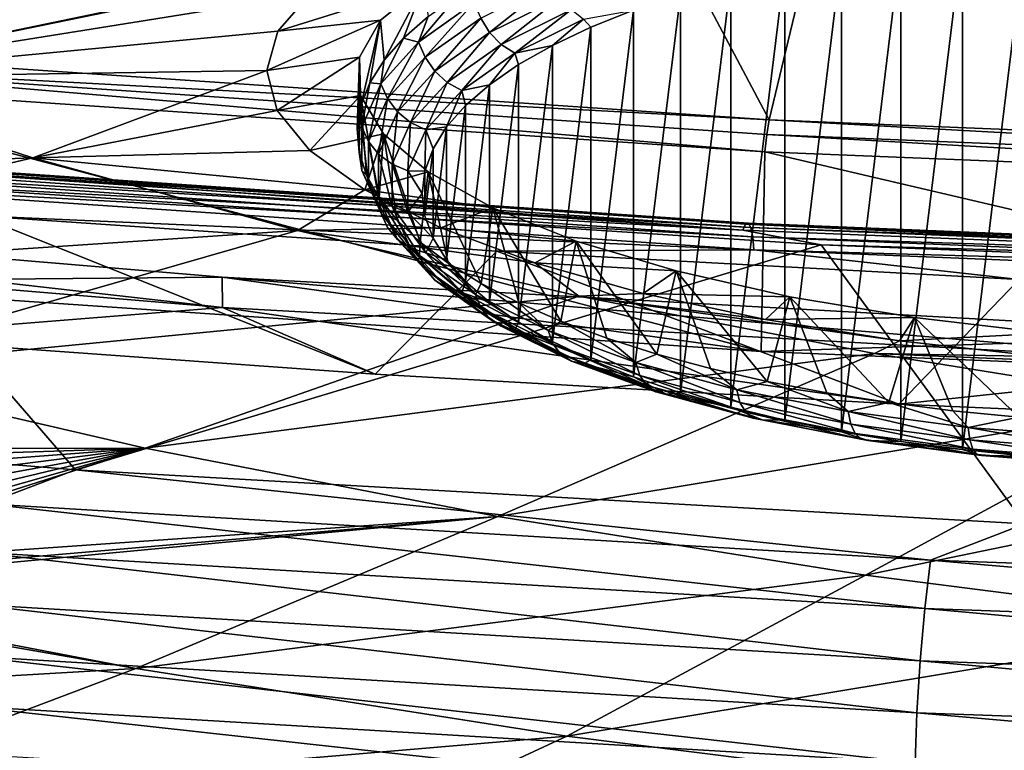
# Model space of a CAD drawing. Header units: metres. Extents: x -90 to 304, y -90 to 74.
# Tile 249 of 570: x 226.94 to 231.49, y -10.89 to -7.51. Entities that reach past the tile are written whole.
import ezdxf

# ---------------------------------------------------------------- set-up
doc = ezdxf.new("R2010")
doc.units = ezdxf.units.M
doc.layers.add('solid_21662050_350', color=7, linetype='CONTINUOUS')

msp = doc.modelspace()

# ---------------------------------------------------------------- linework, layer by layer
at = {"layer": 'solid_21662050_350'}
for points in [[(227.527725, -2.542566, 232.130188), (223.490128, -2.1569, 231.05896), (225.683792, -7.65019, 237.727646)], [(227.527725, -2.542566, 232.130188), (225.683792, -7.65019, 237.727646), (230.405441, -7.971935, 238.621323)], [(231.642197, -2.819752, 232.900101), (227.527725, -2.542566, 232.130188), (230.405441, -7.971935, 238.621323)], [(231.642197, -2.819752, 232.900101), (230.405441, -7.971935, 238.621323), (235.187561, -8.165796, 239.15979)], [(231.299301, -9.497547, 191.928726), (231.299301, -7.126544, 185.343002), (231.592422, -7.097006, 185.260956)], [(231.592407, -9.527085, 192.010773), (231.299301, -9.497547, 191.928726), (231.592422, -7.097006, 185.260956)], [(231.014343, -9.459904, 191.824158), (231.014343, -7.164187, 185.447571), (231.299301, -7.126544, 185.343002)], [(231.299301, -9.497547, 191.928726), (231.014343, -9.459904, 191.824158), (231.299301, -7.126544, 185.343002)], [(230.739548, -9.414418, 191.697815), (230.739548, -7.209673, 185.573914), (231.014343, -7.164187, 185.447571)], [(231.014343, -9.459904, 191.824158), (230.739548, -9.414418, 191.697815), (231.014343, -7.164187, 185.447571)], [(225.859116, -7.776978, 189.524017), (224.809875, -7.377728, 188.415054), (228.54248, -7.218894, 186.964661)], [(225.859116, -7.776978, 189.524017), (228.54248, -7.218894, 186.964661), (228.5271, -7.226957, 186.994965)], [(225.859116, -7.776978, 189.524017), (228.5271, -7.226957, 186.994965), (228.282852, -7.387963, 187.591461)], [(230.476761, -9.361397, 191.550552), (230.476776, -7.262694, 185.721176), (230.739548, -7.209673, 185.573914)], [(230.739548, -9.414418, 191.697815), (230.476761, -9.361397, 191.550552), (230.739548, -7.209673, 185.573914)], [(230.227844, -9.301211, 191.383377), (230.227844, -7.322879, 185.888351), (230.476776, -7.262694, 185.721176)], [(230.476761, -9.361397, 191.550552), (230.227844, -9.301211, 191.383377), (230.476776, -7.262694, 185.721176)], [(229.994415, -9.23426, 191.197418), (229.994415, -7.389831, 186.07431), (230.227844, -7.322879, 185.888351)], [(230.227844, -9.301211, 191.383377), (229.994415, -9.23426, 191.197418), (230.227844, -7.322879, 185.888351)], [(228.805634, -7.349652, 187.352478), (228.132889, -7.561609, 188.219009), (228.282852, -7.387963, 187.591461)], [(228.60817, -7.51071, 187.942383), (228.132889, -7.561609, 188.219009), (228.805634, -7.349652, 187.352478)], [(228.60817, -7.51071, 187.942383), (228.805634, -7.349652, 187.352478), (228.623779, -7.695326, 187.808502)], [(228.805634, -7.349652, 187.352478), (228.713959, -7.592569, 187.523087), (228.623779, -7.695326, 187.808502)], [(228.805634, -7.349652, 187.352478), (228.82785, -7.492548, 187.24527), (228.713959, -7.592569, 187.523087)], [(229.112091, -7.566902, 186.825211), (229.07074, -7.500316, 186.823822), (229.404129, -7.334676, 186.363739)], [(229.441452, -7.40326, 186.370682), (229.112091, -7.566902, 186.825211), (229.404129, -7.334676, 186.363739)], [(225.859116, -7.776978, 189.524017), (228.282852, -7.387963, 187.591461), (228.132889, -7.561609, 188.219009)], [(228.782623, -7.612025, 187.3479), (228.82785, -7.492548, 187.24527), (228.964737, -7.395891, 186.976791)], [(229.039734, -7.430041, 186.842422), (228.782623, -7.612025, 187.3479), (228.964737, -7.395891, 186.976791)], [(229.165985, -7.622304, 186.838333), (229.112091, -7.566902, 186.825211), (229.441452, -7.40326, 186.370682)], [(229.490112, -7.461265, 186.391037), (229.165985, -7.622304, 186.838333), (229.441452, -7.40326, 186.370682)], [(229.778107, -9.16101, 190.993958), (229.778107, -7.463081, 186.277771), (229.994415, -7.389831, 186.07431)], [(229.994415, -9.23426, 191.197418), (229.778107, -9.16101, 190.993958), (229.994415, -7.389831, 186.07431)], [(228.81395, -7.680937, 187.325516), (228.782623, -7.612025, 187.3479), (229.039734, -7.430041, 186.842422)], [(229.07074, -7.500316, 186.823822), (228.81395, -7.680937, 187.325516), (229.039734, -7.430041, 186.842422)], [(229.228729, -7.66274, 186.862289), (229.165985, -7.622304, 186.838333), (229.490112, -7.461265, 186.391037)], [(229.546753, -7.504731, 186.423401), (229.228729, -7.66274, 186.862289), (229.490112, -7.461265, 186.391037)], [(229.546753, -7.504731, 186.423401), (229.778107, -7.463081, 186.277771), (229.580429, -7.542129, 186.49733)], [(229.580429, -9.081962, 190.774384), (229.580429, -7.542129, 186.49733), (229.778107, -7.463081, 186.277771)], [(229.778107, -9.16101, 190.993958), (229.580429, -9.081962, 190.774384), (229.778107, -7.463081, 186.277771)], [(228.60817, -7.51071, 187.942383), (228.08168, -7.743523, 188.861801), (228.132889, -7.561609, 188.219009)], [(228.51059, -7.68186, 188.553665), (228.08168, -7.743523, 188.861801), (228.60817, -7.51071, 187.942383)], [(228.51059, -7.68186, 188.553665), (228.60817, -7.51071, 187.942383), (228.516602, -7.906465, 188.394958)], [(228.60817, -7.51071, 187.942383), (228.557846, -7.800177, 188.099731), (228.516602, -7.906465, 188.394958)], [(228.60817, -7.51071, 187.942383), (228.623779, -7.695326, 187.808502), (228.557846, -7.800177, 188.099731)], [(228.782623, -7.612025, 187.3479), (228.713959, -7.592569, 187.523087), (228.82785, -7.492548, 187.24527)], [(228.858398, -7.745346, 187.320862), (228.81395, -7.680937, 187.325516), (229.07074, -7.500316, 186.823822)], [(229.112091, -7.566902, 186.825211), (228.858398, -7.745346, 187.320862), (229.07074, -7.500316, 186.823822)], [(229.546753, -7.504731, 186.423401), (229.402664, -7.626447, 186.731537), (229.228729, -7.66274, 186.862289)], [(229.546753, -7.504731, 186.423401), (229.580429, -7.542129, 186.49733), (229.402664, -7.626447, 186.731537)], [(229.402664, -8.997644, 190.540192), (229.402664, -7.626447, 186.731537), (229.580429, -7.542129, 186.49733)], [(229.580429, -9.081962, 190.774384), (229.402664, -8.997644, 190.540192), (229.580429, -7.542129, 186.49733)], [(225.859116, -7.776978, 189.524017), (228.132889, -7.561609, 188.219009), (228.08168, -7.743523, 188.861801)], [(228.608353, -7.804946, 187.883759), (228.623779, -7.695326, 187.808502), (228.713959, -7.592569, 187.523087)], [(228.782623, -7.612025, 187.3479), (228.608353, -7.804946, 187.883759), (228.713959, -7.592569, 187.523087)], [(228.916321, -7.79791, 187.326096), (228.858398, -7.745346, 187.320862), (229.112091, -7.566902, 186.825211)], [(229.165985, -7.622304, 186.838333), (228.916321, -7.79791, 187.326096), (229.112091, -7.566902, 186.825211)], [(228.639511, -7.872505, 187.857605), (228.608353, -7.804946, 187.883759), (228.782623, -7.612025, 187.3479)], [(228.81395, -7.680937, 187.325516), (228.639511, -7.872505, 187.857605), (228.782623, -7.612025, 187.3479)], [(228.983765, -7.83504, 187.340866), (228.916321, -7.79791, 187.326096), (229.165985, -7.622304, 186.838333)], [(229.228729, -7.66274, 186.862289), (228.983765, -7.83504, 187.340866), (229.165985, -7.622304, 186.838333)], [(229.228729, -7.66274, 186.862289), (229.402664, -7.626447, 186.731537), (229.246094, -7.715437, 186.978714)], [(229.246094, -8.908654, 190.292999), (229.246094, -7.715437, 186.978714), (229.402664, -7.626447, 186.731537)], [(229.402664, -8.997644, 190.540192), (229.246094, -8.908654, 190.292999), (229.402664, -7.626447, 186.731537)], [(230.405441, -7.971935, 238.621323), (225.683792, -7.65019, 237.727646), (225.666946, -7.716995, 237.779587)], [(228.51059, -7.68186, 188.553665), (228.129944, -7.927617, 189.498474), (228.08168, -7.743523, 188.861801)], [(228.515289, -7.858668, 189.170486), (228.129944, -7.927617, 189.498474), (228.51059, -7.68186, 188.553665)], [(228.51059, -7.68186, 188.553665), (228.516602, -7.906465, 188.394958), (228.50029, -8.013525, 188.692337)], [(228.51059, -7.68186, 188.553665), (228.50029, -8.013525, 188.692337), (228.509018, -8.120687, 188.98999)], [(228.515289, -7.858668, 189.170486), (228.51059, -7.68186, 188.553665), (228.509018, -8.120687, 188.98999)], [(228.686066, -7.934604, 187.846542), (228.639511, -7.872505, 187.857605), (228.81395, -7.680937, 187.325516)], [(228.858398, -7.745346, 187.320862), (228.686066, -7.934604, 187.846542), (228.81395, -7.680937, 187.325516)], [(229.228729, -7.66274, 186.862289), (229.11174, -7.808514, 187.237244), (228.983765, -7.83504, 187.340866)], [(229.228729, -7.66274, 186.862289), (229.246094, -7.715437, 186.978714), (229.11174, -7.808514, 187.237244)], [(225.653336, -7.796426, 237.81041), (230.38501, -8.118843, 238.705963), (225.666946, -7.716995, 237.779587)], [(230.38501, -8.118843, 238.705963), (230.394165, -8.039106, 238.674286), (225.666946, -7.716995, 237.779587)], [(230.405441, -7.971935, 238.621323), (225.666946, -7.716995, 237.779587), (230.394165, -8.039106, 238.674286)], [(228.608353, -7.804946, 187.883759), (228.557846, -7.800177, 188.099731), (228.623779, -7.695326, 187.808502)], [(229.11174, -8.815577, 190.03447), (229.11174, -7.808514, 187.237244), (229.246094, -7.715437, 186.978714)], [(229.246094, -8.908654, 190.292999), (229.11174, -8.815577, 190.03447), (229.246094, -7.715437, 186.978714)], [(226.999557, -8.146423, 190.550186), (223.144974, -8.292598, 192.22879), (225.859116, -7.776978, 189.524017)], [(226.999557, -8.146423, 190.550186), (225.859116, -7.776978, 189.524017), (228.08168, -7.743523, 188.861801)], [(226.999557, -8.146423, 190.550186), (228.08168, -7.743523, 188.861801), (228.129944, -7.927617, 189.498474)], [(228.746719, -7.984157, 187.84343), (228.686066, -7.934604, 187.846542), (228.858398, -7.745346, 187.320862)], [(228.916321, -7.79791, 187.326096), (228.746719, -7.984157, 187.84343), (228.858398, -7.745346, 187.320862)], [(225.627609, -8.720083, 237.471222), (230.367599, -9.043673, 238.370026), (225.653336, -7.796426, 237.81041)], [(230.367599, -9.043673, 238.370026), (230.38501, -8.118843, 238.705963), (225.653336, -7.796426, 237.81041)], [(228.520798, -8.004506, 188.438065), (228.516602, -7.906465, 188.394958), (228.557846, -7.800177, 188.099731)], [(228.608353, -7.804946, 187.883759), (228.520798, -8.004506, 188.438065), (228.557846, -7.800177, 188.099731)], [(228.5513, -8.070741, 188.408234), (228.520798, -8.004506, 188.438065), (228.608353, -7.804946, 187.883759)], [(228.639511, -7.872505, 187.857605), (228.5513, -8.070741, 188.408234), (228.608353, -7.804946, 187.883759)], [(228.817368, -8.017782, 187.84845), (228.746719, -7.984157, 187.84343), (228.916321, -7.79791, 187.326096)], [(228.983765, -7.83504, 187.340866), (228.817368, -8.017782, 187.84845), (228.916321, -7.79791, 187.326096)], [(228.983765, -7.83504, 187.340866), (229.11174, -7.808514, 187.237244), (229.000534, -7.90503, 187.505341)], [(229.000534, -8.71906, 189.766388), (229.000534, -7.90503, 187.505341), (229.11174, -7.808514, 187.237244)], [(229.11174, -8.815577, 190.03447), (229.000534, -8.71906, 189.766388), (229.11174, -7.808514, 187.237244)], [(228.515289, -7.858668, 189.170486), (228.281342, -8.112924, 190.124802), (228.129944, -7.927617, 189.498474)], [(228.622009, -8.036592, 189.777039), (228.281342, -8.112924, 190.124802), (228.515289, -7.858668, 189.170486)], [(228.515289, -7.858668, 189.170486), (228.509018, -8.120687, 188.98999), (228.542725, -8.22728, 189.286057)], [(228.515289, -7.858668, 189.170486), (228.542725, -8.22728, 189.286057), (228.601196, -8.332636, 189.57869)], [(228.622009, -8.036592, 189.777039), (228.515289, -7.858668, 189.170486), (228.601196, -8.332636, 189.57869)], [(228.598923, -8.130448, 188.390533), (228.5513, -8.070741, 188.408234), (228.639511, -7.872505, 187.857605)], [(228.686066, -7.934604, 187.846542), (228.598923, -8.130448, 188.390533), (228.639511, -7.872505, 187.857605)], [(228.983765, -7.83504, 187.340866), (228.913254, -8.00432, 187.781128), (228.817368, -8.017782, 187.84845)], [(228.983765, -7.83504, 187.340866), (229.000534, -7.90503, 187.505341), (228.913254, -8.00432, 187.781128)], [(228.520798, -8.004506, 188.438065), (228.50029, -8.013525, 188.692337), (228.516602, -7.906465, 188.394958)], [(228.913254, -8.61977, 189.490601), (228.913254, -8.00432, 187.781128), (229.000534, -7.90503, 187.505341)], [(229.000534, -8.71906, 189.766388), (228.913254, -8.61977, 189.490601), (229.000534, -7.90503, 187.505341)], [(226.999557, -8.146423, 190.550186), (228.129944, -7.927617, 189.498474), (228.281342, -8.112924, 190.124802)], [(228.660965, -8.176888, 188.378754), (228.598923, -8.130448, 188.390533), (228.686066, -7.934604, 187.846542)], [(228.746719, -7.984157, 187.84343), (228.660965, -8.176888, 188.378754), (228.686066, -7.934604, 187.846542)], [(228.520798, -8.004506, 188.438065), (228.521927, -8.206257, 188.998444), (228.50029, -8.013525, 188.692337)], [(228.521927, -8.206257, 188.998444), (228.509018, -8.120687, 188.98999), (228.50029, -8.013525, 188.692337)], [(228.5513, -8.271215, 188.965073), (228.521927, -8.206257, 188.998444), (228.520798, -8.004506, 188.438065)], [(228.5513, -8.070741, 188.408234), (228.5513, -8.271215, 188.965073), (228.520798, -8.004506, 188.438065)], [(228.733215, -8.206885, 188.373703), (228.660965, -8.176888, 188.378754), (228.746719, -7.984157, 187.84343)], [(228.817368, -8.017782, 187.84845), (228.733215, -8.206885, 188.373703), (228.746719, -7.984157, 187.84343)], [(228.817368, -8.017782, 187.84845), (228.913254, -8.00432, 187.781128), (228.850479, -8.105725, 188.06279)], [(228.850479, -8.518365, 189.208939), (228.850479, -8.105725, 188.06279), (228.913254, -8.00432, 187.781128)], [(228.913254, -8.61977, 189.490601), (228.850479, -8.518365, 189.208939), (228.913254, -8.00432, 187.781128)], [(230.405441, -7.971935, 238.621323), (230.394165, -8.039106, 238.674286), (235.1819, -8.23319, 239.213379)], [(235.187561, -8.165796, 239.15979), (230.405441, -7.971935, 238.621323), (235.1819, -8.23319, 239.213379)], [(228.622009, -8.036592, 189.777039), (228.534958, -8.295908, 190.728683), (228.281342, -8.112924, 190.124802)], [(228.82785, -8.211086, 190.357819), (228.534958, -8.295908, 190.728683), (228.622009, -8.036592, 189.777039)], [(228.622009, -8.036592, 189.777039), (228.601196, -8.332636, 189.57869), (228.684082, -8.436096, 189.866074)], [(228.622009, -8.036592, 189.777039), (228.684082, -8.436096, 189.866074), (228.790863, -8.537014, 190.146378)], [(228.82785, -8.211086, 190.357819), (228.622009, -8.036592, 189.777039), (228.790863, -8.537014, 190.146378)], [(228.817368, -8.017782, 187.84845), (228.812637, -8.208527, 188.348328), (228.733215, -8.206885, 188.373703)], [(228.817368, -8.017782, 187.84845), (228.850479, -8.105725, 188.06279), (228.812637, -8.208527, 188.348328)], [(230.38501, -8.118843, 238.705963), (235.177307, -8.313111, 239.24556), (230.394165, -8.039106, 238.674286)], [(235.177307, -8.313111, 239.24556), (235.1819, -8.23319, 239.213379), (230.394165, -8.039106, 238.674286)], [(228.598923, -8.328506, 188.940659), (228.5513, -8.271215, 188.965073), (228.5513, -8.070741, 188.408234)], [(228.598923, -8.130448, 188.390533), (228.598923, -8.328506, 188.940659), (228.5513, -8.070741, 188.408234)], [(226.999557, -8.146423, 190.550186), (224.506927, -8.731226, 193.447113), (223.144974, -8.292598, 192.22879)], [(228.223816, -8.483681, 191.486954), (224.506927, -8.731226, 193.447113), (226.999557, -8.146423, 190.550186)], [(225.520477, -8.128133, 238.153717), (225.500427, -8.155205, 238.231567), (230.282364, -8.481651, 239.138306)], [(225.520477, -8.128133, 238.153717), (230.295807, -8.454128, 239.059204), (225.539673, -8.124568, 238.071167)], [(225.520477, -8.128133, 238.153717), (230.282364, -8.481651, 239.138306), (230.295807, -8.454128, 239.059204)], [(225.539673, -8.124568, 238.071167), (230.30867, -8.450131, 238.975449), (225.556473, -8.144794, 237.990509)], [(230.295807, -8.454128, 239.059204), (230.30867, -8.450131, 238.975449), (225.539673, -8.124568, 238.071167)], [(225.556473, -8.144794, 237.990509), (230.319931, -8.469979, 238.893738), (225.569519, -8.187196, 237.918198)], [(230.30867, -8.450131, 238.975449), (230.319931, -8.469979, 238.893738), (225.556473, -8.144794, 237.990509)], [(226.999557, -8.146423, 190.550186), (228.281342, -8.112924, 190.124802), (228.534958, -8.295908, 190.728683)], [(228.223816, -8.483681, 191.486954), (226.999557, -8.146423, 190.550186), (228.534958, -8.295908, 190.728683)], [(228.521927, -8.206257, 188.998444), (228.542725, -8.22728, 189.286057), (228.509018, -8.120687, 188.98999)], [(228.660965, -8.371794, 188.92012), (228.598923, -8.328506, 188.940659), (228.598923, -8.130448, 188.390533)], [(228.660965, -8.176888, 188.378754), (228.660965, -8.371794, 188.92012), (228.598923, -8.130448, 188.390533)], [(228.812637, -8.415564, 188.923401), (228.812637, -8.208527, 188.348328), (228.850479, -8.105725, 188.06279)], [(228.850479, -8.518365, 189.208939), (228.812637, -8.415564, 188.923401), (228.850479, -8.105725, 188.06279)], [(230.367599, -9.043673, 238.370026), (235.168488, -9.238647, 238.911591), (230.38501, -8.118843, 238.705963)], [(235.168488, -9.238647, 238.911591), (235.177307, -8.313111, 239.24556), (230.38501, -8.118843, 238.705963)], [(230.282364, -8.481651, 239.138306), (225.500427, -8.155205, 238.231567), (226.03688, -8.248137, 238.42276)], [(225.569519, -8.187196, 237.918198), (230.32869, -8.512087, 238.820618), (225.577805, -8.248382, 237.860031)], [(230.319931, -8.469979, 238.893738), (230.32869, -8.512087, 238.820618), (225.569519, -8.187196, 237.918198)], [(228.733215, -8.398124, 188.904892), (228.660965, -8.371794, 188.92012), (228.660965, -8.176888, 188.378754)], [(228.733215, -8.206885, 188.373703), (228.733215, -8.398124, 188.904892), (228.660965, -8.176888, 188.378754)], [(228.521927, -8.206257, 188.998444), (228.611694, -8.405704, 189.552429), (228.542725, -8.22728, 189.286057)], [(228.639511, -8.46945, 189.515686), (228.611694, -8.405704, 189.552429), (228.521927, -8.206257, 188.998444)], [(228.5513, -8.271215, 188.965073), (228.639511, -8.46945, 189.515686), (228.521927, -8.206257, 188.998444)], [(229.127365, -8.377701, 190.89801), (228.534958, -8.295908, 190.728683), (228.82785, -8.211086, 190.357819)], [(228.611694, -8.405704, 189.552429), (228.601196, -8.332636, 189.57869), (228.542725, -8.22728, 189.286057)], [(228.733215, -8.206885, 188.373703), (228.812637, -8.208527, 188.348328), (228.800003, -8.312045, 188.635864)], [(228.733215, -8.206885, 188.373703), (228.800003, -8.312045, 188.635864), (228.733215, -8.398124, 188.904892)], [(228.82785, -8.211086, 190.357819), (228.790863, -8.537014, 190.146378), (228.920853, -8.634756, 190.417862)], [(228.812637, -8.415564, 188.923401), (228.800003, -8.312045, 188.635864), (228.812637, -8.208527, 188.348328)], [(228.82785, -8.211086, 190.357819), (228.920853, -8.634756, 190.417862), (229.073242, -8.728711, 190.678833)], [(229.127365, -8.377701, 190.89801), (228.82785, -8.211086, 190.357819), (229.073242, -8.728711, 190.678833)], [(226.03688, -8.248137, 238.42276), (222.875336, -9.236583, 239.005417), (227.197281, -9.590449, 239.995163)], [(225.577805, -8.248382, 237.860031), (230.334229, -8.573086, 238.761932), (226.746292, -8.415345, 238.076111)], [(230.32869, -8.512087, 238.820618), (230.334229, -8.573086, 238.761932), (225.577805, -8.248382, 237.860031)], [(230.645691, -8.550193, 239.261749), (226.03688, -8.248137, 238.42276), (227.197281, -9.590449, 239.995163)], [(230.282364, -8.481651, 239.138306), (226.03688, -8.248137, 238.42276), (230.645691, -8.550193, 239.261749)], [(228.686066, -8.524351, 189.484634), (228.639511, -8.46945, 189.515686), (228.5513, -8.271215, 188.965073)], [(228.598923, -8.328506, 188.940659), (228.686066, -8.524351, 189.484634), (228.5513, -8.271215, 188.965073)], [(223.137985, -8.301021, 236.307236), (223.137924, -8.442146, 236.256409), (227.876038, -8.840264, 237.362228)], [(227.876007, -8.69913, 237.413025), (223.137985, -8.301021, 236.307236), (227.876038, -8.840264, 237.362228)], [(225.627609, -8.720083, 237.471222), (223.137985, -8.301021, 236.307236), (227.876007, -8.69913, 237.413025)], [(228.223816, -8.483681, 191.486954), (228.534958, -8.295908, 190.728683), (228.886292, -8.471693, 191.293839)], [(229.127365, -8.377701, 190.89801), (228.886292, -8.471693, 191.293839), (228.534958, -8.295908, 190.728683)], [(228.746719, -8.564524, 189.45546), (228.686066, -8.524351, 189.484634), (228.598923, -8.328506, 188.940659)], [(228.660965, -8.371794, 188.92012), (228.746719, -8.564524, 189.45546), (228.598923, -8.328506, 188.940659)], [(228.611694, -8.405704, 189.552429), (228.684082, -8.436096, 189.866074), (228.601196, -8.332636, 189.57869)], [(228.733215, -8.398124, 188.904892), (228.800003, -8.312045, 188.635864), (228.812637, -8.415564, 188.923401)], [(228.817368, -8.587227, 189.430145), (228.746719, -8.564524, 189.45546), (228.660965, -8.371794, 188.92012)], [(228.733215, -8.398124, 188.904892), (228.817368, -8.587227, 189.430145), (228.660965, -8.371794, 188.92012)], [(229.512787, -8.532214, 191.383926), (228.886292, -8.471693, 191.293839), (229.127365, -8.377701, 190.89801)], [(229.127365, -8.377701, 190.89801), (229.073242, -8.728711, 190.678833), (229.247086, -8.818291, 190.927658)], [(229.127365, -8.377701, 190.89801), (229.247086, -8.818291, 190.927658), (229.441299, -8.902934, 191.162766)], [(229.512787, -8.532214, 191.383926), (229.127365, -8.377701, 190.89801), (229.441299, -8.902934, 191.162766)], [(226.746292, -8.415345, 238.076111), (228.58284, -9.147505, 238.215622), (226.179245, -8.975315, 237.737335)], [(229.144897, -8.579169, 238.531158), (228.58284, -9.147505, 238.215622), (226.746292, -8.415345, 238.076111)], [(230.334229, -8.573086, 238.761932), (229.144897, -8.579169, 238.531158), (226.746292, -8.415345, 238.076111)], [(228.611694, -8.405704, 189.552429), (228.788116, -8.598401, 190.087662), (228.684082, -8.436096, 189.866074)], [(228.81395, -8.661018, 190.047791), (228.788116, -8.598401, 190.087662), (228.611694, -8.405704, 189.552429)], [(228.639511, -8.46945, 189.515686), (228.81395, -8.661018, 190.047791), (228.611694, -8.405704, 189.552429)], [(228.733215, -8.398124, 188.904892), (228.812637, -8.415564, 188.923401), (228.850479, -8.518365, 189.208939)], [(228.733215, -8.398124, 188.904892), (228.850479, -8.518365, 189.208939), (228.817368, -8.587227, 189.430145)], [(226.179245, -8.975315, 237.737335), (227.876038, -8.840264, 237.362228), (223.137924, -8.442146, 236.256409)], [(228.788116, -8.598401, 190.087662), (228.790863, -8.537014, 190.146378), (228.684082, -8.436096, 189.866074)], [(230.295807, -8.454128, 239.059204), (230.282364, -8.481651, 239.138306), (235.125778, -8.678349, 239.684662)], [(230.295807, -8.454128, 239.059204), (235.132523, -8.650554, 239.604797), (230.30867, -8.450131, 238.975449)], [(230.295807, -8.454128, 239.059204), (235.125778, -8.678349, 239.684662), (235.132523, -8.650554, 239.604797)], [(230.30867, -8.450131, 238.975449), (235.138977, -8.646297, 239.520325), (230.319931, -8.469979, 238.893738)], [(235.132523, -8.650554, 239.604797), (235.138977, -8.646297, 239.520325), (230.30867, -8.450131, 238.975449)], [(228.223816, -8.483681, 191.486954), (225.968018, -9.131575, 194.559128), (224.506927, -8.731226, 193.447113)], [(229.524033, -8.786574, 192.328278), (225.968018, -9.131575, 194.559128), (228.223816, -8.483681, 191.486954)], [(228.223816, -8.483681, 191.486954), (228.886292, -8.471693, 191.293839), (229.320847, -8.632887, 191.796478)], [(229.524033, -8.786574, 192.328278), (228.223816, -8.483681, 191.486954), (229.320847, -8.632887, 191.796478)], [(228.858398, -8.713609, 190.010315), (228.81395, -8.661018, 190.047791), (228.639511, -8.46945, 189.515686)], [(228.686066, -8.524351, 189.484634), (228.858398, -8.713609, 190.010315), (228.639511, -8.46945, 189.515686)], [(229.512787, -8.532214, 191.383926), (229.320847, -8.632887, 191.796478), (228.886292, -8.471693, 191.293839)], [(235.125778, -8.678349, 239.684662), (230.282364, -8.481651, 239.138306), (230.645691, -8.550193, 239.261749)], [(230.319931, -8.469979, 238.893738), (235.144623, -8.665916, 239.437973), (230.32869, -8.512087, 238.820618)], [(235.138977, -8.646297, 239.520325), (235.144623, -8.665916, 239.437973), (230.319931, -8.469979, 238.893738)], [(230.32869, -8.512087, 238.820618), (235.149002, -8.707847, 239.364365), (230.334229, -8.573086, 238.761932)], [(235.144623, -8.665916, 239.437973), (235.149002, -8.707847, 239.364365), (230.32869, -8.512087, 238.820618)], [(230.645691, -8.550193, 239.261749), (227.197281, -9.590449, 239.995163), (231.586792, -9.841504, 240.697449)], [(228.916321, -8.750772, 189.972778), (228.858398, -8.713609, 190.010315), (228.686066, -8.524351, 189.484634)], [(228.746719, -8.564524, 189.45546), (228.916321, -8.750772, 189.972778), (228.686066, -8.524351, 189.484634)], [(228.788116, -8.598401, 190.087662), (229.047272, -8.780054, 190.592224), (228.790863, -8.537014, 190.146378)], [(229.047272, -8.780054, 190.592224), (228.920853, -8.634756, 190.417862), (228.790863, -8.537014, 190.146378)], [(228.817368, -8.587227, 189.430145), (228.850479, -8.518365, 189.208939), (228.913254, -8.61977, 189.490601)], [(229.974243, -8.670739, 191.803314), (229.320847, -8.632887, 191.796478), (229.512787, -8.532214, 191.383926)], [(229.512787, -8.532214, 191.383926), (229.441299, -8.902934, 191.162766), (229.654663, -8.982112, 191.38269)], [(229.512787, -8.532214, 191.383926), (229.654663, -8.982112, 191.38269), (229.885818, -9.055329, 191.586044)], [(229.974243, -8.670739, 191.803314), (229.512787, -8.532214, 191.383926), (229.885818, -9.055329, 191.586044)], [(235.309143, -8.732135, 239.76712), (230.645691, -8.550193, 239.261749), (231.586792, -9.841504, 240.697449)], [(235.125778, -8.678349, 239.684662), (230.645691, -8.550193, 239.261749), (235.309143, -8.732135, 239.76712)], [(229.144897, -8.579169, 238.531158), (231.004837, -9.286765, 238.602432), (228.58284, -9.147505, 238.215622)], [(228.983765, -8.769969, 189.937729), (228.916321, -8.750772, 189.972778), (228.746719, -8.564524, 189.45546)], [(228.817368, -8.587227, 189.430145), (228.983765, -8.769969, 189.937729), (228.746719, -8.564524, 189.45546)], [(229.07074, -8.84164, 190.549484), (229.047272, -8.780054, 190.592224), (228.788116, -8.598401, 190.087662)], [(228.81395, -8.661018, 190.047791), (229.07074, -8.84164, 190.549484), (228.788116, -8.598401, 190.087662)], [(228.817368, -8.587227, 189.430145), (228.913254, -8.61977, 189.490601), (229.000534, -8.71906, 189.766388)], [(228.817368, -8.587227, 189.430145), (229.000534, -8.71906, 189.766388), (228.983765, -8.769969, 189.937729)], [(230.334229, -8.573086, 238.761932), (231.560944, -8.710277, 238.895309), (229.144897, -8.579169, 238.531158)], [(231.560944, -8.710277, 238.895309), (231.004837, -9.286765, 238.602432), (229.144897, -8.579169, 238.531158)], [(230.334229, -8.573086, 238.761932), (235.151794, -8.768734, 239.305359), (231.560944, -8.710277, 238.895309)], [(235.149002, -8.707847, 239.364365), (235.151794, -8.768734, 239.305359), (230.334229, -8.573086, 238.761932)], [(229.047272, -8.780054, 190.592224), (229.073242, -8.728711, 190.678833), (228.920853, -8.634756, 190.417862)], [(229.524033, -8.786574, 192.328278), (229.320847, -8.632887, 191.796478), (229.822617, -8.774338, 192.220642)], [(229.974243, -8.670739, 191.803314), (229.822617, -8.774338, 192.220642), (229.320847, -8.632887, 191.796478)], [(229.112091, -8.892052, 190.505966), (229.07074, -8.84164, 190.549484), (228.81395, -8.661018, 190.047791)], [(228.858398, -8.713609, 190.010315), (229.112091, -8.892052, 190.505966), (228.81395, -8.661018, 190.047791)], [(230.5, -8.789789, 192.14563), (229.822617, -8.774338, 192.220642), (229.974243, -8.670739, 191.803314)], [(229.974243, -8.670739, 191.803314), (229.885818, -9.055329, 191.586044), (230.133362, -9.122126, 191.771591)], [(229.974243, -8.670739, 191.803314), (230.133362, -9.122126, 191.771591), (230.395706, -9.182085, 191.938126)], [(230.5, -8.789789, 192.14563), (229.974243, -8.670739, 191.803314), (230.395706, -9.182085, 191.938126)], [(225.627609, -8.720083, 237.471222), (227.876007, -8.69913, 237.413025), (230.367599, -9.043673, 238.370026)], [(227.876007, -8.69913, 237.413025), (227.876038, -8.840264, 237.362228), (232.693619, -9.107129, 238.10347)], [(232.693604, -8.965997, 238.154282), (227.876007, -8.69913, 237.413025), (232.693619, -9.107129, 238.10347)], [(230.367599, -9.043673, 238.370026), (227.876007, -8.69913, 237.413025), (232.693604, -8.965997, 238.154282)], [(229.165985, -8.926376, 190.460541), (229.112091, -8.892052, 190.505966), (228.858398, -8.713609, 190.010315)], [(228.916321, -8.750772, 189.972778), (229.165985, -8.926376, 190.460541), (228.858398, -8.713609, 190.010315)], [(228.983765, -8.769969, 189.937729), (229.000534, -8.71906, 189.766388), (229.11174, -8.815577, 190.03447)], [(229.047272, -8.780054, 190.592224), (229.383347, -8.946616, 191.054871), (229.073242, -8.728711, 190.678833)], [(229.383347, -8.946616, 191.054871), (229.247086, -8.818291, 190.927658), (229.073242, -8.728711, 190.678833)], [(231.560944, -8.710277, 238.895309), (233.441559, -9.392882, 238.897186), (231.004837, -9.286765, 238.602432)], [(229.524033, -8.786574, 192.328278), (227.518921, -9.491082, 195.557693), (225.968018, -9.131575, 194.559128)], [(230.8918, -9.053152, 193.068726), (227.518921, -9.491082, 195.557693), (229.524033, -8.786574, 192.328278)], [(229.228729, -8.942269, 190.416306), (229.165985, -8.926376, 190.460541), (228.916321, -8.750772, 189.972778)], [(228.983765, -8.769969, 189.937729), (229.228729, -8.942269, 190.416306), (228.916321, -8.750772, 189.972778)], [(228.983765, -8.769969, 189.937729), (229.11174, -8.815577, 190.03447), (229.246094, -8.908654, 190.292999)], [(228.983765, -8.769969, 189.937729), (229.246094, -8.908654, 190.292999), (229.228729, -8.942269, 190.416306)], [(229.404129, -9.007279, 191.009567), (229.383347, -8.946616, 191.054871), (229.047272, -8.780054, 190.592224)], [(229.07074, -8.84164, 190.549484), (229.404129, -9.007279, 191.009567), (229.047272, -8.780054, 190.592224)], [(229.524033, -8.786574, 192.328278), (229.822617, -8.774338, 192.220642), (230.388092, -8.895531, 192.564896)], [(229.524033, -8.786574, 192.328278), (230.388092, -8.895531, 192.564896), (231.007172, -8.99416, 192.822678)], [(230.8918, -9.053152, 193.068726), (229.524033, -8.786574, 192.328278), (231.007172, -8.99416, 192.822678)], [(230.5, -8.789789, 192.14563), (230.388092, -8.895531, 192.564896), (229.822617, -8.774338, 192.220642)], [(229.383347, -8.946616, 191.054871), (229.441299, -8.902934, 191.162766), (229.247086, -8.818291, 190.927658)], [(231.076736, -8.886353, 192.402206), (230.388092, -8.895531, 192.564896), (230.5, -8.789789, 192.14563)], [(230.5, -8.789789, 192.14563), (230.395706, -9.182085, 191.938126), (230.671219, -9.234831, 192.084641)], [(230.5, -8.789789, 192.14563), (230.671219, -9.234831, 192.084641), (230.958191, -9.280033, 192.21019)], [(231.076736, -8.886353, 192.402206), (230.5, -8.789789, 192.14563), (230.958191, -9.280033, 192.21019)], [(226.179245, -8.975315, 237.737335), (228.58284, -9.147505, 238.215622), (227.876038, -8.840264, 237.362228)], [(231.004837, -9.286765, 238.602432), (232.693619, -9.107129, 238.10347), (227.876038, -8.840264, 237.362228)], [(228.58284, -9.147505, 238.215622), (231.004837, -9.286765, 238.602432), (227.876038, -8.840264, 237.362228)], [(229.441452, -9.055695, 190.960495), (229.404129, -9.007279, 191.009567), (229.07074, -8.84164, 190.549484)], [(229.112091, -8.892052, 190.505966), (229.441452, -9.055695, 190.960495), (229.07074, -8.84164, 190.549484)], [(229.490112, -9.087416, 190.907837), (229.441452, -9.055695, 190.960495), (229.112091, -8.892052, 190.505966)], [(229.165985, -8.926376, 190.460541), (229.490112, -9.087416, 190.907837), (229.112091, -8.892052, 190.505966)], [(229.228729, -8.942269, 190.416306), (229.246094, -8.908654, 190.292999), (229.402664, -8.997644, 190.540192)], [(229.383347, -8.946616, 191.054871), (229.788895, -9.094375, 191.465286), (229.441299, -8.902934, 191.162766)], [(229.788895, -9.094375, 191.465286), (229.654663, -8.982112, 191.38269), (229.441299, -8.902934, 191.162766)], [(231.076736, -8.886353, 192.402206), (231.007172, -8.99416, 192.822678), (230.388092, -8.895531, 192.564896)], [(231.076736, -8.886353, 192.402206), (230.958191, -9.280033, 192.21019), (231.254807, -9.317409, 192.314011)], [(231.689819, -8.95798, 192.566528), (231.007172, -8.99416, 192.822678), (231.076736, -8.886353, 192.402206)], [(231.076736, -8.886353, 192.402206), (231.254807, -9.317409, 192.314011), (231.559219, -9.346725, 192.395432)], [(231.689819, -8.95798, 192.566528), (231.076736, -8.886353, 192.402206), (231.559219, -9.346725, 192.395432)], [(229.546753, -9.100278, 190.855194), (229.490112, -9.087416, 190.907837), (229.165985, -8.926376, 190.460541)], [(229.228729, -8.942269, 190.416306), (229.546753, -9.100278, 190.855194), (229.165985, -8.926376, 190.460541)], [(229.228729, -8.942269, 190.416306), (229.402664, -8.997644, 190.540192), (229.580429, -9.081962, 190.774384)], [(229.228729, -8.942269, 190.416306), (229.580429, -9.081962, 190.774384), (229.546753, -9.100278, 190.855194)], [(229.806671, -9.154238, 191.417755), (229.788895, -9.094375, 191.465286), (229.383347, -8.946616, 191.054871)], [(229.404129, -9.007279, 191.009567), (229.806671, -9.154238, 191.417755), (229.383347, -8.946616, 191.054871)], [(230.367599, -9.043673, 238.370026), (232.693604, -8.965997, 238.154282), (235.168488, -9.238647, 238.911591)], [(231.689819, -8.95798, 192.566528), (231.661331, -9.067053, 192.985535), (231.007172, -8.99416, 192.822678)], [(229.839157, -9.200881, 191.36377), (229.806671, -9.154238, 191.417755), (229.404129, -9.007279, 191.009567)], [(229.441452, -9.055695, 190.960495), (229.839157, -9.200881, 191.36377), (229.404129, -9.007279, 191.009567)], [(229.788895, -9.094375, 191.465286), (229.885818, -9.055329, 191.586044), (229.654663, -8.982112, 191.38269)], [(230.8918, -9.053152, 193.068726), (231.007172, -8.99416, 192.822678), (231.661331, -9.067053, 192.985535)], [(230.8918, -9.053152, 193.068726), (229.149673, -9.807446, 196.436432), (227.518921, -9.491082, 195.557693)], [(232.318298, -9.281694, 193.703522), (229.149673, -9.807446, 196.436432), (230.8918, -9.053152, 193.068726)], [(229.88147, -9.230293, 191.304703), (229.839157, -9.200881, 191.36377), (229.441452, -9.055695, 190.960495)], [(229.490112, -9.087416, 190.907837), (229.88147, -9.230293, 191.304703), (229.441452, -9.055695, 190.960495)], [(229.788895, -9.094375, 191.465286), (230.254852, -9.220037, 191.814331), (229.885818, -9.055329, 191.586044)], [(230.254852, -9.220037, 191.814331), (230.133362, -9.122126, 191.771591), (229.885818, -9.055329, 191.586044)], [(230.8918, -9.053152, 193.068726), (231.661331, -9.067053, 192.985535), (232.333145, -9.112294, 193.049225)], [(232.318298, -9.281694, 193.703522), (230.8918, -9.053152, 193.068726), (232.333145, -9.112294, 193.049225)], [(229.930756, -9.240465, 191.244583), (229.88147, -9.230293, 191.304703), (229.490112, -9.087416, 190.907837)], [(229.546753, -9.100278, 190.855194), (229.930756, -9.240465, 191.244583), (229.490112, -9.087416, 190.907837)], [(229.546753, -9.100278, 190.855194), (229.580429, -9.081962, 190.774384), (229.778107, -9.16101, 190.993958)], [(229.546753, -9.100278, 190.855194), (229.778107, -9.16101, 190.993958), (229.930756, -9.240465, 191.244583)], [(230.269379, -9.279231, 191.764938), (230.254852, -9.220037, 191.814331), (229.788895, -9.094375, 191.465286)], [(229.806671, -9.154238, 191.417755), (230.269379, -9.279231, 191.764938), (229.788895, -9.094375, 191.465286)], [(225.007065, -9.4947, 196.336121), (225.968018, -9.131575, 194.559128), (227.518921, -9.491082, 195.557693)], [(230.254852, -9.220037, 191.814331), (230.395706, -9.182085, 191.938126), (230.133362, -9.122126, 191.771591)], [(231.004837, -9.286765, 238.602432), (233.441559, -9.392882, 238.897186), (232.693619, -9.107129, 238.10347)], [(229.930756, -9.240465, 191.244583), (229.778107, -9.16101, 190.993958), (229.994415, -9.23426, 191.197418)], [(230.29628, -9.324368, 191.706772), (230.269379, -9.279231, 191.764938), (229.806671, -9.154238, 191.417755)], [(229.839157, -9.200881, 191.36377), (230.29628, -9.324368, 191.706772), (229.806671, -9.154238, 191.417755)], [(230.254852, -9.220037, 191.814331), (230.770844, -9.320803, 192.094208), (230.395706, -9.182085, 191.938126)], [(230.770844, -9.320803, 192.094208), (230.671219, -9.234831, 192.084641), (230.395706, -9.182085, 191.938126)], [(226.781601, -9.748442, 240.072113), (227.197281, -9.590449, 239.995163), (222.875336, -9.236583, 239.005417)], [(230.331329, -9.351815, 191.642242), (230.29628, -9.324368, 191.706772), (229.839157, -9.200881, 191.36377)], [(229.88147, -9.230293, 191.304703), (230.331329, -9.351815, 191.642242), (229.839157, -9.200881, 191.36377)], [(230.372147, -9.359701, 191.575775), (230.331329, -9.351815, 191.642242), (229.88147, -9.230293, 191.304703)], [(229.930756, -9.240465, 191.244583), (230.372147, -9.359701, 191.575775), (229.88147, -9.230293, 191.304703)], [(229.930756, -9.240465, 191.244583), (229.994415, -9.23426, 191.197418), (230.227844, -9.301211, 191.383377)], [(229.930756, -9.240465, 191.244583), (230.227844, -9.301211, 191.383377), (230.372147, -9.359701, 191.575775)], [(230.781921, -9.379469, 192.043365), (230.770844, -9.320803, 192.094208), (230.254852, -9.220037, 191.814331)], [(230.269379, -9.279231, 191.764938), (230.781921, -9.379469, 192.043365), (230.254852, -9.220037, 191.814331)], [(230.770844, -9.320803, 192.094208), (230.958191, -9.280033, 192.21019), (230.671219, -9.234831, 192.084641)], [(232.318298, -9.281694, 193.703522), (230.849884, -10.078646, 197.189728), (229.149673, -9.807446, 196.436432)], [(230.802643, -9.423396, 191.981827), (230.781921, -9.379469, 192.043365), (230.269379, -9.279231, 191.764938)], [(230.29628, -9.324368, 191.706772), (230.802643, -9.423396, 191.981827), (230.269379, -9.279231, 191.764938)], [(230.770844, -9.320803, 192.094208), (231.325363, -9.394426, 192.298706), (230.958191, -9.280033, 192.21019)], [(233.794342, -9.470728, 194.228592), (230.849884, -10.078646, 197.189728), (232.318298, -9.281694, 193.703522)], [(231.325363, -9.394426, 192.298706), (231.254807, -9.317409, 192.314011), (230.958191, -9.280033, 192.21019)], [(230.372147, -9.359701, 191.575775), (230.227844, -9.301211, 191.383377), (230.476761, -9.361397, 191.550552)], [(230.829636, -9.449268, 191.912933), (230.802643, -9.423396, 191.981827), (230.29628, -9.324368, 191.706772)], [(230.331329, -9.351815, 191.642242), (230.829636, -9.449268, 191.912933), (230.29628, -9.324368, 191.706772)], [(231.33284, -9.45271, 192.246796), (231.325363, -9.394426, 192.298706), (230.770844, -9.320803, 192.094208)], [(230.781921, -9.379469, 192.043365), (231.33284, -9.45271, 192.246796), (230.770844, -9.320803, 192.094208)], [(231.325363, -9.394426, 192.298706), (231.559219, -9.346725, 192.395432), (231.254807, -9.317409, 192.314011)], [(230.861069, -9.45532, 191.84137), (230.829636, -9.449268, 191.912933), (230.331329, -9.351815, 191.642242)], [(230.372147, -9.359701, 191.575775), (230.861069, -9.45532, 191.84137), (230.331329, -9.351815, 191.642242)], [(230.372147, -9.359701, 191.575775), (230.476761, -9.361397, 191.550552), (230.739548, -9.414418, 191.697815)], [(230.372147, -9.359701, 191.575775), (230.739548, -9.414418, 191.697815), (230.861069, -9.45532, 191.84137)], [(231.346909, -9.495754, 192.182816), (231.33284, -9.45271, 192.246796), (230.781921, -9.379469, 192.043365)], [(230.802643, -9.423396, 191.981827), (231.346909, -9.495754, 192.182816), (230.781921, -9.379469, 192.043365)], [(231.325363, -9.394426, 192.298706), (231.906067, -9.439267, 192.423264), (231.559219, -9.346725, 192.395432)], [(230.861069, -9.45532, 191.84137), (230.739548, -9.414418, 191.697815), (231.014343, -9.459904, 191.824158)], [(231.36525, -9.520476, 192.110718), (231.346909, -9.495754, 192.182816), (230.802643, -9.423396, 191.981827)], [(230.829636, -9.449268, 191.912933), (231.36525, -9.520476, 192.110718), (230.802643, -9.423396, 191.981827)], [(231.909821, -9.49732, 192.370712), (231.906067, -9.439267, 192.423264), (231.325363, -9.394426, 192.298706)], [(231.33284, -9.45271, 192.246796), (231.909821, -9.49732, 192.370712), (231.325363, -9.394426, 192.298706)], [(231.386612, -9.525187, 192.035431), (231.36525, -9.520476, 192.110718), (230.829636, -9.449268, 191.912933)], [(230.861069, -9.45532, 191.84137), (231.386612, -9.525187, 192.035431), (230.829636, -9.449268, 191.912933)], [(233.794342, -9.470728, 194.228592), (232.608627, -10.302941, 197.812729), (230.849884, -10.078646, 197.189728)], [(230.861069, -9.45532, 191.84137), (231.014343, -9.459904, 191.824158), (231.299301, -9.497547, 191.928726)], [(230.861069, -9.45532, 191.84137), (231.299301, -9.497547, 191.928726), (231.386612, -9.525187, 192.035431)], [(231.916946, -9.539826, 192.305222), (231.909821, -9.49732, 192.370712), (231.33284, -9.45271, 192.246796)], [(231.346909, -9.495754, 192.182816), (231.916946, -9.539826, 192.305222), (231.33284, -9.45271, 192.246796)], [(225.263138, -9.565295, 196.543854), (225.007065, -9.4947, 196.336121), (227.518921, -9.491082, 195.557693)], [(225.484116, -9.644266, 196.800858), (225.263138, -9.565295, 196.543854), (227.518921, -9.491082, 195.557693)], [(225.657806, -9.727612, 197.09465), (225.484116, -9.644266, 196.800858), (227.518921, -9.491082, 195.557693)], [(225.77536, -9.810336, 197.40715), (225.657806, -9.727612, 197.09465), (227.518921, -9.491082, 195.557693)], [(225.836288, -9.890966, 197.732224), (225.77536, -9.810336, 197.40715), (227.518921, -9.491082, 195.557693)], [(225.787186, -10.041674, 198.402634), (227.518921, -9.491082, 195.557693), (229.149673, -9.807446, 196.436432)], [(225.787186, -10.041674, 198.402634), (225.840836, -9.968752, 198.066681), (227.518921, -9.491082, 195.557693)], [(225.840836, -9.968752, 198.066681), (225.836288, -9.890966, 197.732224), (227.518921, -9.491082, 195.557693)], [(231.386612, -9.525187, 192.035431), (231.299301, -9.497547, 191.928726), (231.592407, -9.527085, 192.010773)], [(231.926224, -9.563847, 192.231186), (231.916946, -9.539826, 192.305222), (231.346909, -9.495754, 192.182816)], [(231.36525, -9.520476, 192.110718), (231.926224, -9.563847, 192.231186), (231.346909, -9.495754, 192.182816)], [(231.937012, -9.567742, 192.153625), (231.926224, -9.563847, 192.231186), (231.36525, -9.520476, 192.110718)], [(231.386612, -9.525187, 192.035431), (231.937012, -9.567742, 192.153625), (231.36525, -9.520476, 192.110718)], [(231.386612, -9.525187, 192.035431), (231.592407, -9.527085, 192.010773), (231.8918, -9.548327, 192.069763)], [(231.386612, -9.525187, 192.035431), (231.8918, -9.548327, 192.069763), (231.937012, -9.567742, 192.153625)], [(226.781601, -9.748442, 240.072113), (231.151733, -10.008192, 240.798035), (227.197281, -9.590449, 239.995163)], [(231.151733, -10.008192, 240.798035), (231.586792, -9.841504, 240.697449), (227.197281, -9.590449, 239.995163)], [(231.124969, -10.232803, 240.919769), (226.781601, -9.748442, 240.072113), (226.741699, -9.971849, 240.191422)], [(231.124969, -10.232803, 240.919769), (231.151733, -10.008192, 240.798035), (226.781601, -9.748442, 240.072113)], [(229.149673, -9.807446, 196.436432), (227.476486, -10.510495, 199.949417), (225.571014, -10.145263, 198.934296)], [(225.673859, -10.107948, 198.733047), (229.149673, -9.807446, 196.436432), (225.571014, -10.145263, 198.934296)], [(225.673859, -10.107948, 198.733047), (225.787186, -10.041674, 198.402634), (229.149673, -9.807446, 196.436432)], [(229.149673, -9.807446, 196.436432), (230.849884, -10.078646, 197.189728), (227.476486, -10.510495, 199.949417)], [(231.151733, -10.008192, 240.798035), (235.565048, -10.164517, 241.234985), (231.586792, -9.841504, 240.697449)], [(226.741699, -9.971849, 240.191422), (226.709686, -10.212844, 240.264725), (231.1035, -10.47488, 240.99498)], [(231.124969, -10.232803, 240.919769), (226.741699, -9.971849, 240.191422), (231.1035, -10.47488, 240.99498)], [(235.55162, -10.389861, 241.35817), (231.151733, -10.008192, 240.798035), (231.124969, -10.232803, 240.919769)], [(235.55162, -10.389861, 241.35817), (235.565048, -10.164517, 241.234985), (231.151733, -10.008192, 240.798035)], [(230.849884, -10.078646, 197.189728), (229.469589, -10.823767, 200.819565), (227.476486, -10.510495, 199.949417)], [(230.849884, -10.078646, 197.189728), (232.608627, -10.302941, 197.812729), (229.469589, -10.823767, 200.819565)], [(225.499771, -10.165136, 199.047897), (225.571014, -10.145263, 198.934296), (227.476486, -10.510495, 199.949417)], [(223.686874, -10.730558, 202.432907), (225.499771, -10.165136, 199.047897), (227.476486, -10.510495, 199.949417)], [(226.709686, -10.212844, 240.264725), (226.68718, -10.45235, 240.291046), (231.088409, -10.715279, 241.022598)], [(231.1035, -10.47488, 240.99498), (226.709686, -10.212844, 240.264725), (231.088409, -10.715279, 241.022598)], [(231.124969, -10.232803, 240.919769), (231.1035, -10.47488, 240.99498), (235.540848, -10.632595, 241.434525)], [(235.55162, -10.389861, 241.35817), (231.124969, -10.232803, 240.919769), (235.540848, -10.632595, 241.434525)], [(232.608627, -10.302941, 197.812729), (231.53038, -11.08195, 201.536697), (229.469589, -10.823767, 200.819565)], [(226.68718, -10.45235, 240.291046), (226.674103, -10.682828, 240.273376), (231.079651, -10.946448, 241.005615)], [(231.088409, -10.715279, 241.022598), (226.68718, -10.45235, 240.291046), (231.079651, -10.946448, 241.005615)], [(225.82782, -11.134192, 203.554047), (223.686874, -10.730558, 202.432907), (227.476486, -10.510495, 199.949417)], [(225.82782, -11.134192, 203.554047), (227.476486, -10.510495, 199.949417), (229.469589, -10.823767, 200.819565)], [(231.1035, -10.47488, 240.99498), (231.088409, -10.715279, 241.022598), (235.533279, -10.873539, 241.462936)], [(235.540848, -10.632595, 241.434525), (231.1035, -10.47488, 240.99498), (235.533279, -10.873539, 241.462936)], [(226.674103, -10.682828, 240.273376), (226.669403, -10.904309, 240.217056), (231.076492, -11.168439, 240.949448)], [(231.079651, -10.946448, 241.005615), (226.674103, -10.682828, 240.273376), (231.076492, -11.168439, 240.949448)], [(231.088409, -10.715279, 241.022598), (231.079651, -10.946448, 241.005615), (235.52887, -11.10513, 241.446365)], [(235.533279, -10.873539, 241.462936), (231.088409, -10.715279, 241.022598), (235.52887, -11.10513, 241.446365)], [(228.055237, -11.479987, 204.514526), (225.82782, -11.134192, 203.554047), (229.469589, -10.823767, 200.819565)], [(228.055237, -11.479987, 204.514526), (229.469589, -10.823767, 200.819565), (231.53038, -11.08195, 201.536697)]]:
    msp.add_3dface(points, dxfattribs=at)

doc.saveas('drawing.dxf')
